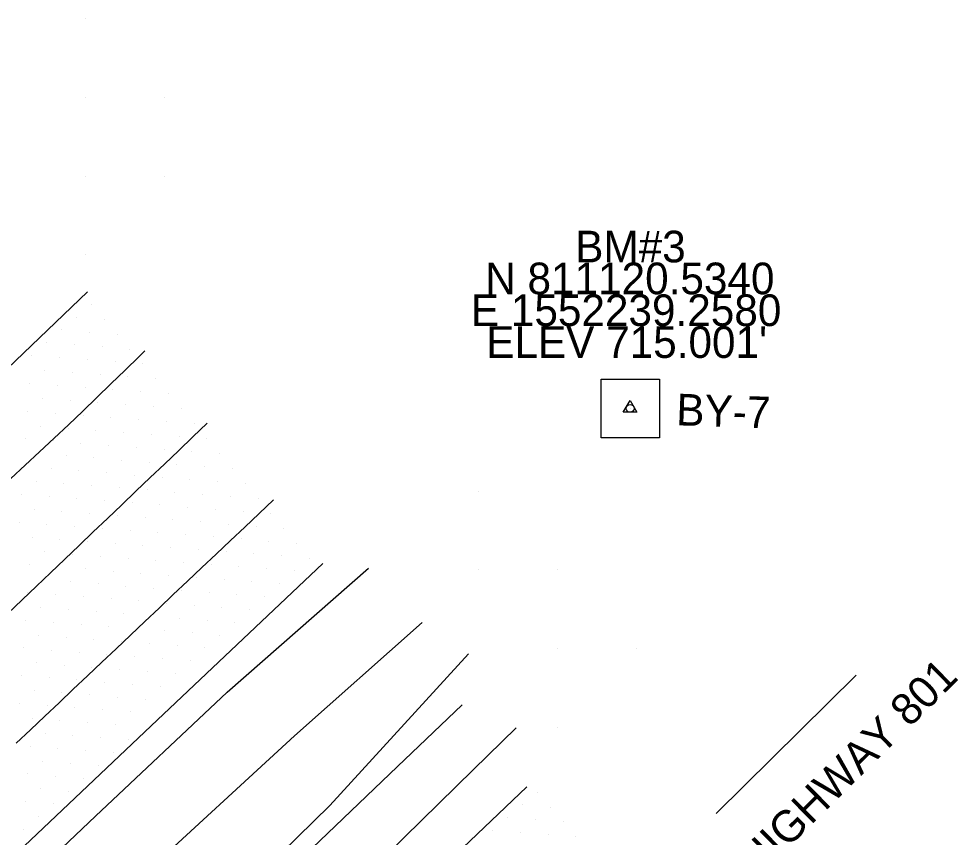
# Model space of a CAD drawing. Extents: x 1548934 to 1561348, y 809680 to 824075.
# Drawn here: x 1552161.6 to 1552281, y 811066.1 to 811170 of the extents above; entities that cross this region are included whole.
import ezdxf

# ---------------------------------------------------------------- set-up
doc = ezdxf.new("R2010")
doc.units = 0
for name, color, linetype in [('CTL Secondary Horizontal and Vertical Text', 7, 'Continuous'), ('CTL Vertical Benchmark Text', 7, 'Continuous'), ('E_NCDOT_Vertical_Profile_Ground_Line', 7, 'Continuous'), ('Exist DTM QL2 LIDAR Elevation Point', 7, 'Continuous'), ('Exist DTM Scan Elevation Point', 7, 'Continuous'), ('Exist Guardrail Cable Guide Rail', 7, 'Continuous'), ('Exist Roads EOP Leader', 7, 'Continuous'), ('Exist Roads EOP Text', 7, 'Continuous'), ('P_NCDOT_Horizontal_Alignment', 7, 'Continuous'), ('P_NCDOT_Horizontal_Alignment_Tick_Small', 7, 'Continuous'), ('P_RDY_Terminator_Cell', 7, 'Continuous'), ('PH Exist DTM Breakline', 7, 'Continuous')]:
    doc.layers.add(name, color=color, linetype=linetype)

msp = doc.modelspace()

# ---------------------------------------------------------------- linework, layer by layer
at = {"layer": 'E_NCDOT_Vertical_Profile_Ground_Line'}
for points in [[(1551916.37, 810897.06), (1551938.53, 810917.27), (1551960.65, 810937.52), (1551982.56, 810958.01), (1552004.5, 810978.34), (1552026.32, 810998.92), (1552048.09, 811019.51), (1552069.81, 811040.13), (1552091.66, 811060.69), (1552113.49, 811081.33), (1552135.26, 811101.95), (1552157.03, 811122.67), (1552170.31, 811135.33)], [(1551914.38, 810835.02), (1551936.74, 810855.14), (1551959.05, 810875.31), (1551981.2, 810895.54), (1552003.4, 810915.84), (1552025.39, 810936.24), (1552047.4, 810956.63), (1552069.37, 810977.05), (1552091.26, 810997.73), (1552113.07, 811018.28), (1552134.79, 811038.98), (1552156.58, 811059.6), (1552178.39, 811080.2), (1552200.19, 811100.81)], [(1551914.73, 810783.33), (1551936.97, 810803.47), (1551959.18, 810823.64), (1551981.36, 810843.84), (1552003.23, 810864.39), (1552025.15, 810884.86), (1552043.69, 810901.64), (1552062.11, 810918.55), (1552080.4, 810935.59), (1552098.62, 810952.7), (1552117.11, 810969.53), (1552135.35, 810986.63), (1552153.57, 811003.75), (1552171.88, 811020.77), (1552190.03, 811037.97), (1552208.08, 811055.24), (1552226.13, 811072.47)]]:
    msp.add_lwpolyline(points, dxfattribs=at)
at = {"layer": 'Exist DTM QL2 LIDAR Elevation Point'}
for p, q in [((1552170.03, 811170.02), (1552170.03, 811170.02)), ((1552170.03, 811160.02), (1552170.03, 811160.02)), ((1552180.03, 811160.02), (1552180.03, 811160.02)), ((1552170.03, 811150.02), (1552170.03, 811150.02)), ((1552180.03, 811150.02), (1552180.03, 811150.02)), ((1552170.03, 811140.02), (1552170.03, 811140.02)), ((1552220.04, 811110.02), (1552220.04, 811110.02)), ((1552220.04, 811100.02), (1552220.04, 811100.02)), ((1552230.04, 811100.02), (1552230.04, 811100.02)), ((1552230.04, 811090.02), (1552230.04, 811090.02)), ((1552240.04, 811090.02), (1552240.04, 811090.02)), ((1552230.04, 811080.02), (1552230.04, 811080.02))]:
    msp.add_line(p, q, dxfattribs=at)
at = {"layer": 'Exist DTM Scan Elevation Point'}
for p, q in [((1552170.8, 811133.75), (1552170.8, 811133.75)), ((1552168.9, 811132.13), (1552168.9, 811132.13)), ((1552172.43, 811131.86), (1552172.43, 811131.86)), ((1552167.01, 811130.5), (1552167.01, 811130.5)), ((1552170.53, 811130.23), (1552170.53, 811130.23)), ((1552174.06, 811129.96), (1552174.06, 811129.96)), ((1552165.11, 811128.87), (1552165.11, 811128.87)), ((1552168.64, 811128.6), (1552168.64, 811128.6)), ((1552172.16, 811128.33), (1552172.16, 811128.33)), ((1552175.68, 811128.06), (1552175.68, 811128.06)), ((1552163.21, 811127.24), (1552163.21, 811127.24)), ((1552166.74, 811126.97), (1552166.74, 811126.97)), ((1552170.26, 811126.7), (1552170.26, 811126.7)), ((1552164.84, 811125.34), (1552164.84, 811125.34)), ((1552173.79, 811126.43), (1552173.79, 811126.43)), ((1552177.31, 811126.17), (1552177.31, 811126.17)), ((1552168.37, 811125.07), (1552168.37, 811125.07)), ((1552171.89, 811124.81), (1552171.89, 811124.81)), ((1552175.42, 811124.54), (1552175.42, 811124.54)), ((1552178.94, 811124.27), (1552178.94, 811124.27)), ((1552162.94, 811123.71), (1552162.94, 811123.71)), ((1552166.47, 811123.44), (1552166.47, 811123.44)), ((1552170, 811123.18), (1552170, 811123.18)), ((1552164.57, 811121.81), (1552164.57, 811121.81)), ((1552173.52, 811122.91), (1552173.52, 811122.91)), ((1552177.05, 811122.64), (1552177.05, 811122.64)), ((1552180.57, 811122.37), (1552180.57, 811122.37)), ((1552168.1, 811121.55), (1552168.1, 811121.55)), ((1552171.62, 811121.28), (1552171.62, 811121.28)), ((1552175.15, 811121.01), (1552175.15, 811121.01)), ((1552178.67, 811120.74), (1552178.67, 811120.74)), ((1552162.68, 811120.19), (1552162.68, 811120.19)), ((1552166.2, 811119.92), (1552166.2, 811119.92)), ((1552169.73, 811119.65), (1552169.73, 811119.65)), ((1552173.25, 811119.38), (1552173.25, 811119.38)), ((1552182.2, 811120.48), (1552182.2, 811120.48)), ((1552164.31, 811118.29), (1552164.31, 811118.29)), ((1552176.78, 811119.12), (1552176.78, 811119.12)), ((1552180.3, 811118.85), (1552180.3, 811118.85)), ((1552183.83, 811118.58), (1552183.83, 811118.58)), ((1552167.83, 811118.02), (1552167.83, 811118.02)), ((1552171.36, 811117.75), (1552171.36, 811117.75)), ((1552174.88, 811117.49), (1552174.88, 811117.49)), ((1552178.41, 811117.22), (1552178.41, 811117.22)), ((1552162.41, 811116.66), (1552162.41, 811116.66)), ((1552165.93, 811116.39), (1552165.93, 811116.39)), ((1552169.46, 811116.13), (1552169.46, 811116.13)), ((1552172.99, 811115.86), (1552172.99, 811115.86)), ((1552181.93, 811116.95), (1552181.93, 811116.95)), ((1552185.46, 811116.68), (1552185.46, 811116.68)), ((1552164.04, 811114.76), (1552164.04, 811114.76)), ((1552176.51, 811115.59), (1552176.51, 811115.59)), ((1552180.04, 811115.32), (1552180.04, 811115.32)), ((1552183.56, 811115.06), (1552183.56, 811115.06)), ((1552187.09, 811114.79), (1552187.09, 811114.79)), ((1552167.56, 811114.5), (1552167.56, 811114.5)), ((1552171.09, 811114.23), (1552171.09, 811114.23)), ((1552174.61, 811113.96), (1552174.61, 811113.96)), ((1552178.14, 811113.69), (1552178.14, 811113.69)), ((1552181.66, 811113.43), (1552181.66, 811113.43)), ((1552162.14, 811113.14), (1552162.14, 811113.14)), ((1552165.67, 811112.87), (1552165.67, 811112.87)), ((1552169.19, 811112.6), (1552169.19, 811112.6)), ((1552172.72, 811112.33), (1552172.72, 811112.33)), ((1552185.19, 811113.16), (1552185.19, 811113.16)), ((1552188.71, 811112.89), (1552188.71, 811112.89)), ((1552163.77, 811111.24), (1552163.77, 811111.24)), ((1552176.24, 811112.06), (1552176.24, 811112.06)), ((1552179.77, 811111.8), (1552179.77, 811111.8)), ((1552183.29, 811111.53), (1552183.29, 811111.53)), ((1552186.82, 811111.26), (1552186.82, 811111.26)), ((1552190.34, 811110.99), (1552190.34, 811110.99)), ((1552167.3, 811110.97), (1552167.3, 811110.97)), ((1552170.82, 811110.7), (1552170.82, 811110.7)), ((1552174.35, 811110.44), (1552174.35, 811110.44)), ((1552177.87, 811110.17), (1552177.87, 811110.17)), ((1552181.4, 811109.9), (1552181.4, 811109.9)), ((1552161.87, 811109.61), (1552161.87, 811109.61)), ((1552165.4, 811109.34), (1552165.4, 811109.34)), ((1552168.93, 811109.07), (1552168.93, 811109.07)), ((1552172.45, 811108.81), (1552172.45, 811108.81)), ((1552184.92, 811109.63), (1552184.92, 811109.63)), ((1552188.45, 811109.37), (1552188.45, 811109.37)), ((1552191.97, 811109.1), (1552191.97, 811109.1)), ((1552163.5, 811107.71), (1552163.5, 811107.71)), ((1552167.03, 811107.45), (1552167.03, 811107.45)), ((1552175.98, 811108.54), (1552175.98, 811108.54)), ((1552179.5, 811108.27), (1552179.5, 811108.27)), ((1552183.03, 811108), (1552183.03, 811108)), ((1552186.55, 811107.74), (1552186.55, 811107.74)), ((1552190.08, 811107.47), (1552190.08, 811107.47)), ((1552170.55, 811107.18), (1552170.55, 811107.18)), ((1552174.08, 811106.91), (1552174.08, 811106.91)), ((1552177.6, 811106.64), (1552177.6, 811106.64)), ((1552181.13, 811106.38), (1552181.13, 811106.38)), ((1552193.6, 811107.2), (1552193.6, 811107.2)), ((1552161.61, 811106.08), (1552161.61, 811106.08)), ((1552165.13, 811105.82), (1552165.13, 811105.82)), ((1552168.66, 811105.55), (1552168.66, 811105.55)), ((1552172.18, 811105.28), (1552172.18, 811105.28)), ((1552175.71, 811105.01), (1552175.71, 811105.01)), ((1552184.65, 811106.11), (1552184.65, 811106.11)), ((1552188.18, 811105.84), (1552188.18, 811105.84)), ((1552191.71, 811105.57), (1552191.71, 811105.57)), ((1552195.23, 811105.31), (1552195.23, 811105.31)), ((1552163.24, 811104.19), (1552163.24, 811104.19)), ((1552166.76, 811103.92), (1552166.76, 811103.92)), ((1552179.23, 811104.75), (1552179.23, 811104.75)), ((1552182.76, 811104.48), (1552182.76, 811104.48)), ((1552186.28, 811104.21), (1552186.28, 811104.21)), ((1552189.81, 811103.94), (1552189.81, 811103.94)), ((1552170.29, 811103.65), (1552170.29, 811103.65)), ((1552173.81, 811103.38), (1552173.81, 811103.38)), ((1552177.34, 811103.12), (1552177.34, 811103.12)), ((1552180.86, 811102.85), (1552180.86, 811102.85)), ((1552193.33, 811103.68), (1552193.33, 811103.68)), ((1552196.86, 811103.41), (1552196.86, 811103.41)), ((1552164.86, 811102.29), (1552164.86, 811102.29)), ((1552168.39, 811102.02), (1552168.39, 811102.02)), ((1552171.92, 811101.76), (1552171.92, 811101.76)), ((1552175.44, 811101.49), (1552175.44, 811101.49)), ((1552184.39, 811102.58), (1552184.39, 811102.58)), ((1552187.91, 811102.31), (1552187.91, 811102.31)), ((1552191.44, 811102.05), (1552191.44, 811102.05)), ((1552194.96, 811101.78), (1552194.96, 811101.78)), ((1552198.49, 811101.51), (1552198.49, 811101.51)), ((1552162.97, 811100.66), (1552162.97, 811100.66)), ((1552166.49, 811100.39), (1552166.49, 811100.39)), ((1552178.97, 811101.22), (1552178.97, 811101.22)), ((1552182.49, 811100.95), (1552182.49, 811100.95)), ((1552186.02, 811100.69), (1552186.02, 811100.69)), ((1552189.54, 811100.42), (1552189.54, 811100.42)), ((1552170.02, 811100.13), (1552170.02, 811100.13)), ((1552173.54, 811099.86), (1552173.54, 811099.86)), ((1552177.07, 811099.59), (1552177.07, 811099.59)), ((1552180.59, 811099.32), (1552180.59, 811099.32)), ((1552184.12, 811099.06), (1552184.12, 811099.06)), ((1552193.07, 811100.15), (1552193.07, 811100.15)), ((1552196.59, 811099.88), (1552196.59, 811099.88)), ((1552164.6, 811098.77), (1552164.6, 811098.77)), ((1552168.12, 811098.5), (1552168.12, 811098.5)), ((1552171.65, 811098.23), (1552171.65, 811098.23)), ((1552175.17, 811097.96), (1552175.17, 811097.96)), ((1552187.65, 811098.79), (1552187.65, 811098.79)), ((1552191.17, 811098.52), (1552191.17, 811098.52)), ((1552194.7, 811098.25), (1552194.7, 811098.25)), ((1552162.7, 811097.14), (1552162.7, 811097.14)), ((1552166.23, 811096.87), (1552166.23, 811096.87)), ((1552178.7, 811097.7), (1552178.7, 811097.7)), ((1552182.22, 811097.43), (1552182.22, 811097.43)), ((1552185.75, 811097.16), (1552185.75, 811097.16)), ((1552189.27, 811096.89), (1552189.27, 811096.89)), ((1552169.75, 811096.6), (1552169.75, 811096.6)), ((1552173.28, 811096.33), (1552173.28, 811096.33)), ((1552176.8, 811096.07), (1552176.8, 811096.07)), ((1552180.33, 811095.8), (1552180.33, 811095.8)), ((1552183.85, 811095.53), (1552183.85, 811095.53)), ((1552192.8, 811096.63), (1552192.8, 811096.63)), ((1552164.33, 811095.24), (1552164.33, 811095.24)), ((1552167.85, 811094.97), (1552167.85, 811094.97)), ((1552171.38, 811094.7), (1552171.38, 811094.7)), ((1552174.91, 811094.44), (1552174.91, 811094.44)), ((1552187.38, 811095.26), (1552187.38, 811095.26)), ((1552190.9, 811095), (1552190.9, 811095)), ((1552162.43, 811093.61), (1552162.43, 811093.61)), ((1552165.96, 811093.34), (1552165.96, 811093.34)), ((1552169.48, 811093.08), (1552169.48, 811093.08)), ((1552178.43, 811094.17), (1552178.43, 811094.17)), ((1552181.96, 811093.9), (1552181.96, 811093.9)), ((1552185.48, 811093.64), (1552185.48, 811093.64)), ((1552189.01, 811093.37), (1552189.01, 811093.37)), ((1552173.01, 811092.81), (1552173.01, 811092.81)), ((1552176.53, 811092.54), (1552176.53, 811092.54)), ((1552180.06, 811092.27), (1552180.06, 811092.27)), ((1552183.59, 811092.01), (1552183.59, 811092.01)), ((1552164.06, 811091.71), (1552164.06, 811091.71)), ((1552167.59, 811091.45), (1552167.59, 811091.45)), ((1552171.11, 811091.18), (1552171.11, 811091.18)), ((1552174.64, 811090.91), (1552174.64, 811090.91)), ((1552187.11, 811091.74), (1552187.11, 811091.74)), ((1552162.17, 811090.09), (1552162.17, 811090.09)), ((1552165.69, 811089.82), (1552165.69, 811089.82)), ((1552169.22, 811089.55), (1552169.22, 811089.55)), ((1552178.16, 811090.64), (1552178.16, 811090.64)), ((1552181.69, 811090.38), (1552181.69, 811090.38)), ((1552185.21, 811090.11), (1552185.21, 811090.11)), ((1552172.74, 811089.28), (1552172.74, 811089.28)), ((1552176.27, 811089.02), (1552176.27, 811089.02)), ((1552179.79, 811088.75), (1552179.79, 811088.75)), ((1552183.32, 811088.48), (1552183.32, 811088.48)), ((1552163.79, 811088.19), (1552163.79, 811088.19)), ((1552167.32, 811087.92), (1552167.32, 811087.92)), ((1552170.85, 811087.65), (1552170.85, 811087.65)), ((1552174.37, 811087.39), (1552174.37, 811087.39)), ((1552177.9, 811087.12), (1552177.9, 811087.12)), ((1552161.9, 811086.56), (1552161.9, 811086.56)), ((1552165.42, 811086.29), (1552165.42, 811086.29)), ((1552168.95, 811086.03), (1552168.95, 811086.03)), ((1552181.42, 811086.85), (1552181.42, 811086.85)), ((1552172.47, 811085.76), (1552172.47, 811085.76)), ((1552176, 811085.49), (1552176, 811085.49)), ((1552179.53, 811085.22), (1552179.53, 811085.22)), ((1552163.53, 811084.66), (1552163.53, 811084.66)), ((1552167.05, 811084.4), (1552167.05, 811084.4)), ((1552170.58, 811084.13), (1552170.58, 811084.13)), ((1552174.1, 811083.86), (1552174.1, 811083.86)), ((1552177.63, 811083.59), (1552177.63, 811083.59)), ((1552161.63, 811083.03), (1552161.63, 811083.03)), ((1552165.16, 811082.77), (1552165.16, 811082.77)), ((1552168.68, 811082.5), (1552168.68, 811082.5)), ((1552163.26, 811081.14), (1552163.26, 811081.14)), ((1552172.21, 811082.23), (1552172.21, 811082.23)), ((1552175.73, 811081.97), (1552175.73, 811081.97)), ((1552166.79, 811080.87), (1552166.79, 811080.87)), ((1552170.31, 811080.6), (1552170.31, 811080.6)), ((1552173.84, 811080.34), (1552173.84, 811080.34)), ((1552164.89, 811079.24), (1552164.89, 811079.24)), ((1552168.41, 811078.97), (1552168.41, 811078.97)), ((1552162.99, 811077.61), (1552162.99, 811077.61)), ((1552171.94, 811078.71), (1552171.94, 811078.71)), ((1552175.47, 811078.44), (1552175.47, 811078.44)), ((1552166.52, 811077.35), (1552166.52, 811077.35)), ((1552170.04, 811077.08), (1552170.04, 811077.08)), ((1552173.57, 811076.81), (1552173.57, 811076.81)), ((1552164.62, 811075.72), (1552164.62, 811075.72)), ((1552168.15, 811075.45), (1552168.15, 811075.45)), ((1552171.67, 811075.18), (1552171.67, 811075.18)), ((1552162.72, 811074.09), (1552162.72, 811074.09)), ((1552166.25, 811073.82), (1552166.25, 811073.82)), ((1552169.78, 811073.55), (1552169.78, 811073.55)), ((1552164.35, 811072.19), (1552164.35, 811072.19)), ((1552167.88, 811071.92), (1552167.88, 811071.92)), ((1552227.48, 811071.78), (1552227.48, 811071.78)), ((1552162.46, 811070.56), (1552162.46, 811070.56)), ((1552165.98, 811070.3), (1552165.98, 811070.3)), ((1552225.58, 811070.16), (1552225.58, 811070.16)), ((1552229.11, 811069.89), (1552229.11, 811069.89)), ((1552164.09, 811068.67), (1552164.09, 811068.67)), ((1552223.68, 811068.53), (1552223.68, 811068.53)), ((1552227.21, 811068.26), (1552227.21, 811068.26)), ((1552162.19, 811067.04), (1552162.19, 811067.04)), ((1552221.79, 811066.9), (1552221.79, 811066.9)), ((1552230.73, 811067.99), (1552230.73, 811067.99)), ((1552225.31, 811066.63), (1552225.31, 811066.63)), ((1552228.84, 811066.36), (1552228.84, 811066.36)), ((1552232.36, 811066.09), (1552232.36, 811066.09))]:
    msp.add_line(p, q, dxfattribs=at)
at = {"layer": 'Exist Guardrail Cable Guide Rail'}
msp.add_lwpolyline([(1552198.86, 811064.65), (1552209.7, 811075.02), (1552217.93, 811082.87)], dxfattribs=at)
at = {"layer": 'Exist Roads EOP Leader'}
msp.add_line((1552267.99, 811086.64), (1552250.21, 811069.06), dxfattribs=at)
at = {"layer": 'P_NCDOT_Horizontal_Alignment'}
msp.add_line((1552239.26, 811120.53), (1552239.26, 811120.53), dxfattribs=at)
msp.add_line((1552239.26, 811120.53), (1552239.26, 811120.53), dxfattribs=at)
msp.add_lwpolyline([(1552238.39, 811120.03), (1552239.26, 811121.53), (1552240.12, 811120.03)], close=True, dxfattribs=at)
msp.add_lwpolyline([(1552238.39, 811120.03), (1552239.26, 811121.53), (1552240.12, 811120.03)], close=True, dxfattribs=at)
msp.add_circle((1552239.26, 811120.53), 0.5, dxfattribs=at)
msp.add_circle((1552239.26, 811120.53), 0.5, dxfattribs=at)
at = {"layer": 'P_NCDOT_Horizontal_Alignment_Tick_Small'}
msp.add_line((1552239.26, 811120.53), (1552239.26, 811120.53), dxfattribs=at)
msp.add_line((1552239.26, 811120.53), (1552239.26, 811120.53), dxfattribs=at)
msp.add_lwpolyline([(1552235.58, 811124.23), (1552243, 811124.23), (1552243, 811116.81), (1552235.58, 811116.81)], close=True, dxfattribs=at)
msp.add_lwpolyline([(1552235.58, 811124.23), (1552243, 811124.23), (1552243, 811116.81), (1552235.58, 811116.81)], close=True, dxfattribs=at)
at = {"layer": 'P_RDY_Terminator_Cell'}
for points in [[(1552160.56, 811111.61), (1552162.38, 811113.32), (1552164.21, 811115.02), (1552166.04, 811116.73), (1552167.87, 811118.43), (1552169.68, 811120.16), (1552171.47, 811121.9), (1552173.26, 811123.64), (1552175.06, 811125.38), (1552176.85, 811127.12), (1552177.58, 811127.83)], [(1552185.48, 811118.65), (1552183.69, 811116.91), (1552181.88, 811115.19), (1552180.07, 811113.46), (1552178.26, 811111.73), (1552176.45, 811110.01), (1552174.64, 811108.28), (1552172.84, 811106.56), (1552171.03, 811104.83), (1552169.22, 811103.1), (1552167.41, 811101.38), (1552165.6, 811099.65), (1552163.79, 811097.93), (1552161.98, 811096.2), (1552160.17, 811094.48)], [(1552193.92, 811108.9), (1552192.1, 811107.18), (1552190.28, 811105.46), (1552188.47, 811103.74), (1552186.65, 811102.03), (1552184.84, 811100.31), (1552183.02, 811098.59), (1552181.2, 811096.87), (1552179.39, 811095.16), (1552177.57, 811093.44), (1552175.75, 811091.72), (1552173.94, 811090), (1552172.12, 811088.29), (1552170.3, 811086.57), (1552168.49, 811084.85), (1552166.67, 811083.13), (1552164.85, 811081.41), (1552163.04, 811079.7), (1552161.22, 811077.98)]]:
    msp.add_lwpolyline(points, dxfattribs=at)
at = {"layer": 'PH Exist DTM Breakline'}
for points in [[(1552003.01, 810906.43), (1552015.52, 810918.17), (1552029.54, 810929.99), (1552045.43, 810945.81), (1552058.81, 810959.75), (1552073.18, 810973.42), (1552085.07, 810985.38), (1552097.64, 810997.37), (1552112.65, 811011.79), (1552127.01, 811026.47), (1552141.12, 811040.15), (1552155.14, 811053.41), (1552171.32, 811068.72), (1552188.03, 811084.47), (1552206.02, 811100.25)], [(1552007.43, 810895.1), (1552019.98, 810907.17), (1552033.81, 810919.53), (1552052.67, 810936.3), (1552072.44, 810954.54), (1552082.53, 810964.91), (1552097.03, 810979.12), (1552109.66, 810991.45), (1552127.68, 811006.52), (1552144.15, 811023.77), (1552160.17, 811040.29), (1552177.06, 811060.96), (1552196.62, 811078.95), (1552212.82, 811093.34)], [(1552218.73, 811089.35), (1552201.08, 811070.07), (1552178.52, 811047.99), (1552164.67, 811033.05), (1552143.45, 811012.55), (1552122.54, 810992.99), (1552103.05, 810975.37), (1552087.17, 810959.7), (1552063.93, 810938.51), (1552042.13, 810918.1), (1552024.77, 810903.37), (1552009.2, 810888.66)], [(1552012.08, 810884), (1552029.79, 810897.86), (1552053.55, 810917.03), (1552071.97, 810933.22), (1552094.54, 810954.42), (1552113.52, 810971.84), (1552133.45, 810990.71), (1552150.94, 811006.15), (1552168.7, 811023.35), (1552192.93, 811048.73), (1552219.35, 811074.65), (1552224.76, 811079.94)]]:
    msp.add_lwpolyline(points, dxfattribs=at)

# ---------------------------------------------------------------- texts
at = {"layer": 'CTL Secondary Horizontal and Vertical Text'}
msp.add_text('BY-7', height=4.02, rotation=358, dxfattribs=at).set_placement((1552245.07, 811118.39))
at = {"layer": 'CTL Vertical Benchmark Text'}
for s, p in [('BM#3', (1552232.28, 811139.08)), ('N 811120.5340', (1552220.84, 811135.03)), ('E 1552239.2580', (1552219.02, 811130.99)), ("ELEV 715.001'", (1552220.97, 811126.94))]:
    msp.add_text(s, height=4.02, dxfattribs=at).set_placement(p)
at = {"layer": 'Exist Roads EOP Text'}
msp.add_text('TO HIGHWAY 801', height=4.02, rotation=44.6621, dxfattribs=at).set_placement((1552249.06, 811054.51))

doc.saveas('drawing.dxf')
